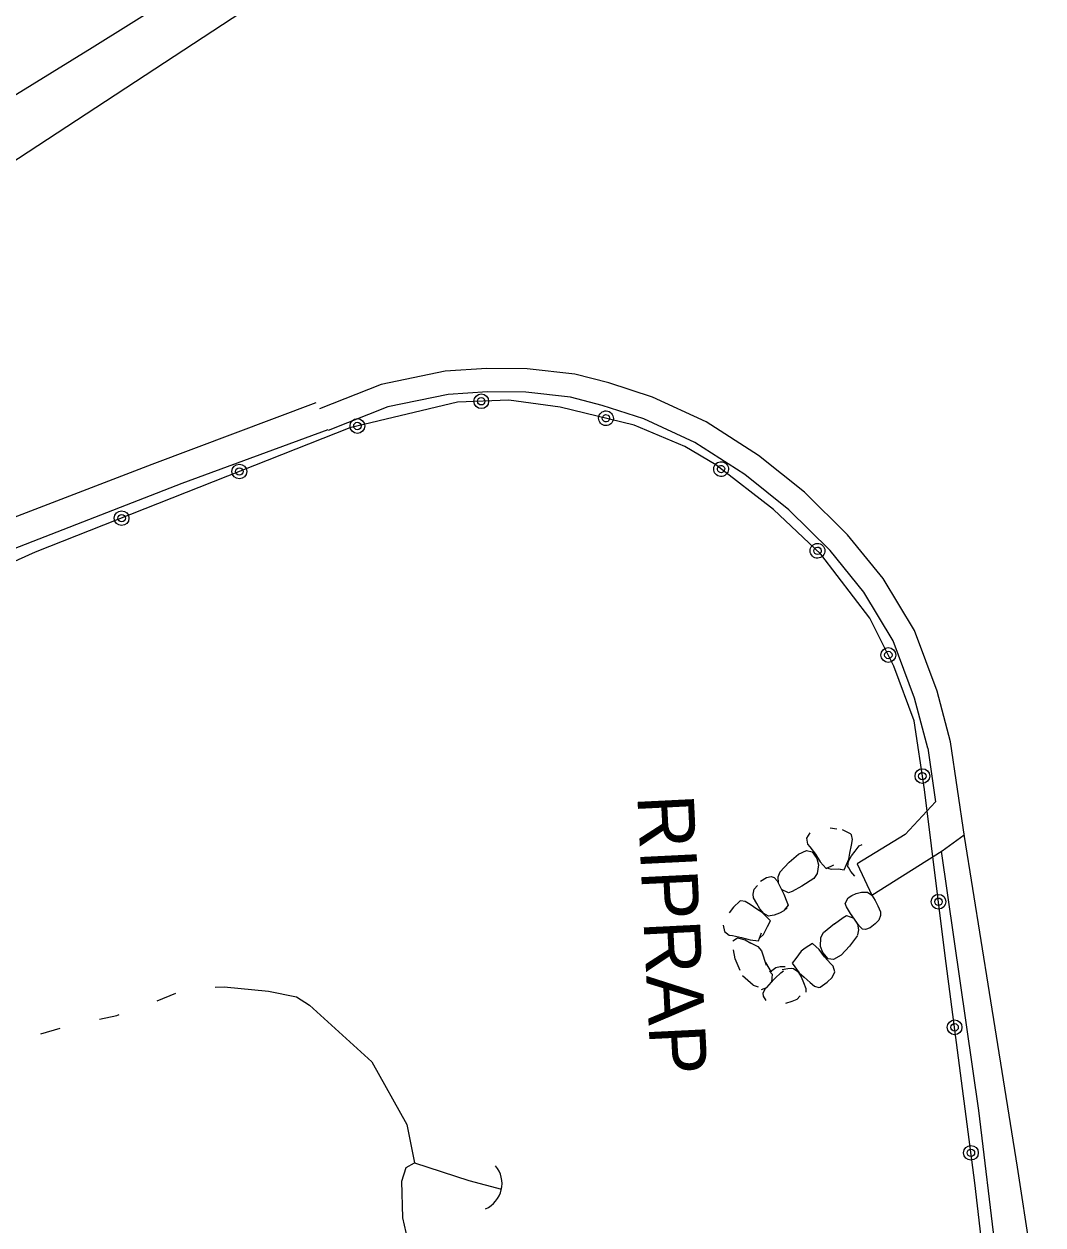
# Model space of a CAD drawing. Extents: x 589250 to 1188077, y 162953 to 363065.
# Drawn here: x 593721.4 to 593829.7, y 188096.5 to 188224.3 of the extents above; entities that cross this region are included whole.
import ezdxf

# ---------------------------------------------------------------- set-up
doc = ezdxf.new("R2010")
doc.units = 0
for name, color, linetype in [('E_BMGRD_P', 7, 'Continuous'), ('E_DRN', 7, 'Continuous'), ('E_DRN_RipRap', 7, 'Continuous'), ('E_DRN_RipRap_Text', 7, 'Continuous'), ('E_RDWY', 7, 'Continuous'), ('E_RDWY_C_and_G', 7, 'Continuous'), ('E_RDWY_Gravel', 7, 'Continuous'), ('E_WTR_FlowLine', 7, 'Continuous')]:
    doc.layers.add(name, color=color, linetype=linetype)

msp = doc.modelspace()

# ---------------------------------------------------------------- linework, layer by layer
at = {"layer": 'E_BMGRD_P'}
for p, q in [((593767.45, 188184.05), (593756.03, 188181.32)), ((593772.93, 188184.24), (593767.45, 188184.05)), ((593778.38, 188183.53), (593772.93, 188184.24)), ((593786.25, 188181.59), (593778.38, 188183.53)), ((593756.03, 188181.32), (593722.56, 188168.08)), ((593791.65, 188179.34), (593786.25, 188181.59)), ((593794.93, 188177.37), (593791.65, 188179.34)), ((593801.08, 188172.64), (593794.93, 188177.37)), ((593806.13, 188167.89), (593801.08, 188172.64)), ((593722.56, 188168.08), (593680, 188149.05)), ((593811.34, 188161.06), (593806.13, 188167.89)), ((593813.88, 188155.97), (593811.34, 188161.06)), ((593816.03, 188150.15), (593813.88, 188155.97)), ((593817.13, 188142.84), (593816.03, 188150.15)), ((593819.35, 188125.14), (593817.13, 188142.84)), ((593822.5, 188101), (593819.35, 188125.14)), ((593824.93, 188080.28), (593822.5, 188101))]:
    msp.add_line(p, q, dxfattribs=at)
for centre, radius in [((593769.99, 188184.14), 0.784), ((593769.99, 188184.14), 0.395), ((593756.82, 188181.51), 0.784), ((593756.82, 188181.51), 0.395), ((593744.26, 188176.67), 0.784), ((593744.26, 188176.67), 0.395), ((593731.74, 188171.71), 0.784), ((593731.74, 188171.71), 0.395), ((593813.29, 188157.15), 0.784), ((593813.29, 188157.15), 0.395), ((593816.92, 188144.27), 0.784), ((593816.91, 188144.27), 0.395), ((593818.63, 188130.91), 0.784), ((593818.63, 188130.91), 0.395), ((593820.34, 188117.55), 0.784), ((593820.34, 188117.55), 0.395), ((593822.08, 188104.2), 0.784), ((593822.08, 188104.2), 0.395)]:
    msp.add_circle(centre, radius, dxfattribs=at)
for centre, major_axis in [((593783.26, 188182.33), (-0.762, 0.188)), ((593783.26, 188182.33), (-0.384, 0.095)), ((593795.5, 188176.93), (-0.622, 0.478)), ((593795.5, 188176.93), (-0.313, 0.241)), ((593805.76, 188168.24), (-0.571, 0.538)), ((593805.76, 188168.24), (-0.288, 0.271))]:
    msp.add_ellipse(centre, major_axis=major_axis, ratio=0.999999, dxfattribs=at)
at = {"layer": 'E_DRN'}
msp.add_arc((593769.27, 188100.93), 2.93, 293.6538, 39.9141, dxfattribs=at)
at = {"layer": 'E_DRN_RipRap'}
for p, q in [((593807.83, 188138.61), (593807.11, 188138.72)), ((593804.95, 188138.25), (593804.6, 188137.66)), ((593804.6, 188137.66), (593804.7, 188137.04)), ((593809.27, 188138.12), (593808.42, 188138.54)), ((593809.37, 188138.01), (593809.27, 188138.12)), ((593809.48, 188137.54), (593809.37, 188138.01)), ((593809.37, 188136.93), (593809.48, 188137.54)), ((593803.73, 188135.96), (593804.59, 188136.35)), ((593804.59, 188136.35), (593805.18, 188136.22)), ((593804.7, 188137.04), (593804.94, 188136.76)), ((593804.94, 188136.76), (593805.53, 188135.97)), ((593805.18, 188136.22), (593805.67, 188135.51)), ((593809.1, 188135.42), (593809.21, 188136.09)), ((593809.21, 188136.09), (593809.37, 188136.93)), ((593809.37, 188135.8), (593809.75, 188136.3)), ((593809.75, 188136.3), (593810.18, 188136.84)), ((593810.18, 188136.84), (593810.52, 188137.01)), ((593801.75, 188134.05), (593802.73, 188135.12)), ((593802.73, 188135.12), (593803.73, 188135.96)), ((593805.53, 188135.97), (593806.04, 188135.14)), ((593805.67, 188135.51), (593805.85, 188134.85)), ((593805.85, 188134.85), (593805.71, 188133.9)), ((593806.04, 188135.14), (593806.68, 188134.45)), ((593806.68, 188134.45), (593807.51, 188134.84)), ((593808.58, 188134.29), (593809.1, 188135.42)), ((593808.99, 188134.67), (593809.04, 188135.23)), ((593809.04, 188135.23), (593809.37, 188135.8)), ((593800.32, 188133.47), (593800.83, 188133.58)), ((593800.83, 188133.58), (593801.14, 188133.5)), ((593801.75, 188134.05), (593801.55, 188133.52)), ((593801.55, 188133.52), (593801.58, 188132.91)), ((593805.71, 188133.9), (593805.37, 188133.39)), ((593806.7, 188134.51), (593807.22, 188134.37)), ((593807.22, 188134.37), (593808.16, 188134.42)), ((593807.94, 188134.4), (593808.58, 188134.29)), ((593809.08, 188134.51), (593808.99, 188134.67)), ((593809.31, 188134.11), (593809.08, 188134.51)), ((593809.72, 188133.64), (593809.31, 188134.11)), ((593798.91, 188131.72), (593799.03, 188132.23)), ((593799.03, 188132.23), (593799.37, 188132.65)), ((593799.7, 188133.11), (593800.32, 188133.47)), ((593801.14, 188133.5), (593801.47, 188133.13)), ((593801.47, 188133.13), (593802.19, 188131.7)), ((593801.58, 188132.91), (593801.92, 188132.21)), ((593804.08, 188132.55), (593803.06, 188131.99)), ((593805.37, 188133.39), (593804.08, 188132.55)), ((593797.48, 188130.96), (593796.82, 188130.32)), ((593797.62, 188131.02), (593797.48, 188130.96)), ((593798.08, 188130.94), (593797.62, 188131.02)), ((593798.95, 188131.33), (593798.91, 188131.72)), ((593799.3, 188130.72), (593798.95, 188131.33)), ((593802.68, 188131.86), (593801.92, 188132.21)), ((593802.19, 188131.7), (593802.51, 188130.91)), ((593803.06, 188131.99), (593802.68, 188131.86)), ((593808.69, 188130.73), (593809.02, 188131.32)), ((593809.02, 188131.32), (593809.4, 188131.58)), ((593809.4, 188131.58), (593809.87, 188131.78)), ((593809.87, 188131.78), (593810.45, 188131.91)), ((593810.45, 188131.91), (593810.89, 188131.93)), ((593810.89, 188131.93), (593811.07, 188131.93)), ((593811.07, 188131.93), (593811.53, 188131.62)), ((593811.53, 188131.62), (593811.89, 188131.05)), ((593811.89, 188131.05), (593812.16, 188130.47)), ((593796.82, 188130.32), (593796.36, 188129.74)), ((593798.6, 188130.6), (593798.08, 188130.94)), ((593799.32, 188130.13), (593798.6, 188130.6)), ((593799.64, 188130.17), (593799.3, 188130.72)), ((593799.89, 188129.77), (593799.32, 188130.13)), ((593800.05, 188129.65), (593799.64, 188130.17)), ((593800.76, 188128.86), (593799.89, 188129.77)), ((593801.73, 188129.68), (593801.16, 188129.48)), ((593802.18, 188129.95), (593801.73, 188129.68)), ((593802.53, 188130.25), (593802.18, 188129.95)), ((593802.64, 188130.54), (593802.22, 188130.01)), ((593802.51, 188130.91), (593802.64, 188130.54)), ((593808.86, 188130.38), (593808.69, 188130.73)), ((593809.28, 188129.65), (593808.86, 188130.38)), ((593812.16, 188130.47), (593812.45, 188129.83)), ((593812.45, 188129.83), (593812.45, 188129.44)), ((593795.74, 188128.42), (593795.88, 188127.74)), ((593800.54, 188129.39), (593800.05, 188129.65)), ((593800.45, 188128.29), (593800.76, 188128.86)), ((593800.72, 188129.41), (593800.54, 188129.39)), ((593801.16, 188129.48), (593800.72, 188129.41)), ((593806.4, 188127.63), (593807.58, 188128.59)), ((593807.57, 188128.56), (593808.48, 188129.24)), ((593808.48, 188129.24), (593808.83, 188129.43)), ((593808.83, 188129.43), (593809.62, 188129.17)), ((593810.19, 188128.33), (593809.28, 188129.65)), ((593810.05, 188128.53), (593809.62, 188129.17)), ((593810.17, 188127.93), (593810.05, 188128.53)), ((593811.9, 188128.57), (593811.35, 188128.13)), ((593812.28, 188128.94), (593811.9, 188128.57)), ((593812.45, 188129.44), (593812.28, 188128.94)), ((593795.88, 188127.74), (593796.37, 188127.34)), ((593796.37, 188127.34), (593796.73, 188127.31)), ((593796.73, 188127.31), (593797.68, 188127.11)), ((593799.5, 188126.76), (593799.81, 188127.6)), ((593799.63, 188127.06), (593800.01, 188127.44)), ((593800.01, 188127.44), (593800.45, 188128.29)), ((593806.11, 188127.09), (593806.4, 188127.63)), ((593810.03, 188127.32), (593809.17, 188126.17)), ((593810.05, 188127.38), (593810.17, 188127.93)), ((593810.56, 188128), (593810.19, 188128.33)), ((593810.88, 188127.97), (593810.56, 188128)), ((593811.35, 188128.13), (593810.88, 188127.97)), ((593796.76, 188126.76), (593797.26, 188127.06)), ((593797.26, 188127.06), (593798.08, 188126.86)), ((593797.68, 188127.11), (593798.59, 188126.84)), ((593798.08, 188126.86), (593798.65, 188126.49)), ((593798.55, 188126.57), (593799.41, 188126.16)), ((593798.59, 188126.84), (593799.5, 188126.76)), ((593799.41, 188126.16), (593799.81, 188125.68)), ((593804.45, 188125.97), (593804.02, 188125.66)), ((593805.22, 188126.45), (593804.45, 188125.97)), ((593805.92, 188125.82), (593805.22, 188126.45)), ((593806.08, 188126.13), (593806.11, 188127.09)), ((593806.33, 188125.5), (593806.08, 188126.13)), ((593809.17, 188126.17), (593808.28, 188125.24)), ((593797, 188124.83), (593796.84, 188125.78)), ((593797.55, 188123.61), (593797, 188124.83)), ((593799.81, 188125.68), (593800.29, 188124.17)), ((593803.47, 188124.88), (593803.07, 188124.38)), ((593804.02, 188125.66), (593803.47, 188124.88)), ((593806.51, 188125.05), (593805.92, 188125.82)), ((593806.88, 188124.83), (593806.33, 188125.5)), ((593807.17, 188124.31), (593806.51, 188125.05)), ((593807.47, 188124.76), (593806.88, 188124.83)), ((593808.28, 188125.24), (593807.47, 188124.76)), ((593800.21, 188124.43), (593800.83, 188123.41)), ((593800.67, 188123.52), (593800.92, 188123.2)), ((593800.77, 188123.49), (593801.31, 188123.91)), ((593801.25, 188122.78), (593801.85, 188123.33)), ((593801.31, 188123.91), (593801.78, 188124.01)), ((593801.78, 188124.01), (593802.31, 188124.03)), ((593801.85, 188123.33), (593802.14, 188123.57)), ((593802, 188123.71), (593802.59, 188123.82)), ((593802.59, 188123.82), (593803.04, 188123.83)), ((593803.04, 188123.83), (593803.22, 188123.82)), ((593803.07, 188124.38), (593803.81, 188123.34)), ((593803.22, 188123.82), (593803.67, 188123.49)), ((593803.67, 188123.49), (593804.01, 188122.91)), ((593803.81, 188123.34), (593804.33, 188122.9)), ((593807.44, 188124.07), (593807.17, 188124.31)), ((593807.32, 188122.84), (593807.6, 188123.45)), ((593807.6, 188123.45), (593807.44, 188124.07)), ((593798.9, 188122.05), (593797.79, 188123.02)), ((593798.9, 188122.05), (593799.44, 188121.86)), ((593800.2, 188121.63), (593801.25, 188122.78)), ((593800.36, 188121.8), (593800.88, 188122.35)), ((593800.92, 188123.2), (593800.88, 188122.35)), ((593804.01, 188122.91), (593804.26, 188122.32)), ((593804.26, 188122.32), (593804.53, 188121.67)), ((593804.33, 188122.9), (593804.97, 188122.33)), ((593804.97, 188122.33), (593805.44, 188121.92)), ((593806.03, 188121.81), (593806.78, 188122.34)), ((593806.78, 188122.34), (593807.32, 188122.84)), ((593799.81, 188121.58), (593800.36, 188121.8)), ((593799.98, 188121.2), (593800.2, 188121.63)), ((593800.02, 188120.87), (593799.98, 188121.2)), ((593800.3, 188120.42), (593800.02, 188120.87)), ((593803.91, 188120.9), (593803.55, 188120.5)), ((593804.53, 188121.67), (593804.51, 188121.28)), ((593805.44, 188121.92), (593805.89, 188121.77)), ((593805.89, 188121.77), (593806.03, 188121.81)), ((593803.04, 188120.3), (593802.34, 188120.1)), ((593803.55, 188120.5), (593803.04, 188120.3))]:
    msp.add_line(p, q, dxfattribs=at)
at = {"layer": 'E_RDWY'}
for p, q in [((593744.51, 188225.53), (593718.69, 188208.61)), ((593752.41, 188183.99), (593734.97, 188177.43)), ((593734.97, 188177.43), (593719.28, 188171.39)), ((593821.39, 188137.83), (593819.92, 188147.9)), ((593817.5, 188147.25), (593818.32, 188141.53)), ((593818.32, 188141.53), (593815.1, 188138.05)), ((593815.1, 188138.05), (593809.98, 188134.94)), ((593819.01, 188136.34), (593821.36, 188138.03)), ((593824.07, 188121.25), (593821.39, 188137.83)), ((593811.53, 188131.62), (593819.01, 188136.34)), ((593809.98, 188134.94), (593811.53, 188131.62)), ((593827.04, 188102.68), (593824.07, 188121.25)), ((593829.74, 188085.15), (593827.04, 188102.68))]:
    msp.add_line(p, q, dxfattribs=at)
at = {"layer": 'E_RDWY_C_and_G'}
for p, q in [((593766.14, 188187.35), (593759.33, 188185.94)), ((593770.58, 188187.64), (593766.14, 188187.35)), ((593774.89, 188187.6), (593770.58, 188187.64)), ((593779.93, 188187.04), (593774.89, 188187.6)), ((593759.33, 188185.94), (593752.8, 188183.34)), ((593783.57, 188186.09), (593779.93, 188187.04)), ((593788.19, 188184.59), (593783.57, 188186.09)), ((593766.47, 188184.87), (593760.05, 188183.54)), ((593770.65, 188185.14), (593766.47, 188184.87)), ((593774.74, 188185.1), (593770.65, 188185.14)), ((593779.47, 188184.57), (593774.74, 188185.1)), ((593760.05, 188183.54), (593753.72, 188181.02)), ((593782.87, 188183.69), (593779.47, 188184.57)), ((593787.28, 188182.26), (593782.87, 188183.69)), ((593793.92, 188181.96), (593788.19, 188184.59)), ((593792.72, 188179.77), (593787.28, 188182.26)), ((593799.5, 188178.38), (593793.92, 188181.96)), ((593798.04, 188176.35), (593792.72, 188179.77)), ((593804.39, 188174.46), (593799.5, 188178.38)), ((593802.72, 188172.6), (593798.04, 188176.35)), ((593808.96, 188169.94), (593804.39, 188174.46)), ((593807.11, 188168.26), (593802.72, 188172.6)), ((593812.75, 188165.29), (593808.96, 188169.94)), ((593810.7, 188163.85), (593807.11, 188168.26)), ((593816.09, 188159.76), (593812.75, 188165.29)), ((593813.82, 188158.67), (593810.7, 188163.85)), ((593818.47, 188153.3), (593816.09, 188159.76)), ((593816.08, 188152.55), (593813.82, 188158.67)), ((593819.92, 188147.9), (593818.47, 188153.3)), ((593817.5, 188147.25), (593816.08, 188152.55))]:
    msp.add_line(p, q, dxfattribs=at)
at = {"layer": 'E_RDWY_Gravel'}
for p, q in [((593758.44, 188240.45), (593728.62, 188221.72)), ((593728.62, 188221.72), (593720.11, 188216.47)), ((593753.68, 188181.11), (593738.16, 188175.41)), ((593738.16, 188175.41), (593719.58, 188168.16)), ((593818.9, 188136.27), (593822.88, 188108.69)), ((593822.88, 188108.69), (593826.84, 188075.7))]:
    msp.add_line(p, q, dxfattribs=at)
at = {"layer": 'E_WTR_FlowLine'}
for p, q in [((593735.52, 188120.38), (593737.51, 188121.19)), ((593741.7, 188121.81), (593742.65, 188121.86)), ((593742.65, 188121.86), (593747.38, 188121.4)), ((593747.38, 188121.4), (593750.34, 188120.81)), ((593750.34, 188120.81), (593751.72, 188119.92)), ((593751.72, 188119.92), (593758.36, 188113.89)), ((593729.4, 188118.41), (593731.24, 188118.82)), ((593731.24, 188118.82), (593731.49, 188118.91)), ((593723.15, 188116.87), (593725.21, 188117.47)), ((593758.36, 188113.89), (593762.06, 188107.21)), ((593762.06, 188107.21), (593762.9, 188103.14)), ((593761.99, 188102.63), (593762.9, 188103.14)), ((593762.9, 188103.14), (593768.67, 188101.26)), ((593761.54, 188101.17), (593761.99, 188102.63)), ((593761.66, 188097.28), (593761.54, 188101.17)), ((593768.67, 188101.26), (593772.14, 188100.34)), ((593762.2, 188094.93), (593761.66, 188097.28))]:
    msp.add_line(p, q, dxfattribs=at)

# ---------------------------------------------------------------- texts
at = {"layer": 'E_DRN_RipRap_Text'}
msp.add_text('RIPRAP', height=6, rotation=272.83, dxfattribs=at).set_placement((593786.59, 188142.19))

doc.saveas('drawing.dxf')
